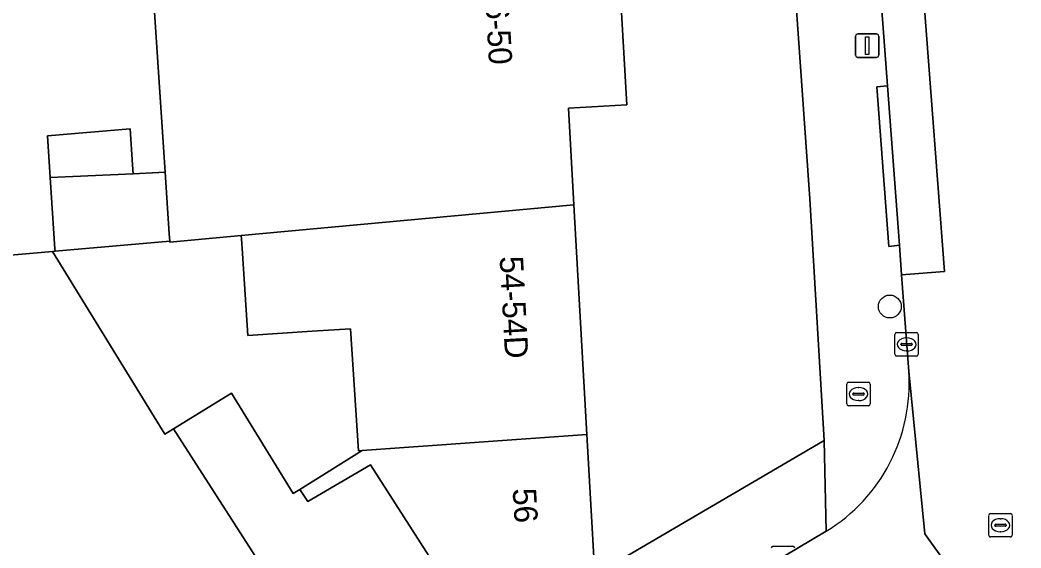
# Model space of a CAD drawing. Extents: x 160663 to 161506, y 382245 to 383291.
# Drawn here: x 161299.76 to 161342.54, y 382792.2 to 382814.77 of the extents above; entities that cross this region are included whole.
import ezdxf

# ---------------------------------------------------------------- set-up
doc = ezdxf.new("R2010")
doc.units = 0
for name, color, linetype in [('IMGEO_Boom', 7, 'Continuous'), ('IMGEO_Brandkraan', 7, 'Continuous'), ('IMGEO_Erf', 7, 'Continuous'), ('IMGEO_Kolk', 7, 'Continuous'), ('IMGEO_Lichtmast', 7, 'Continuous'), ('IMGEO_Pand', 7, 'Continuous'), ('IMGEO_Pand_nummerreeks', 7, 'Continuous'), ('IMGEO_Parkeervlak_open', 7, 'Continuous'), ('IMGEO_Rijbaan_lokaal_open', 7, 'Continuous'), ('IMGEO_Rioolput', 7, 'Continuous'), ('IMGEO_Voetpad_open', 7, 'Continuous')]:
    doc.layers.add(name, color=color, linetype=linetype)

msp = doc.modelspace()

# ---------------------------------------------------------------- linework, layer by layer
at = {"layer": 'IMGEO_Boom'}
msp.add_circle((161336.932, 382802.526), 0.489, dxfattribs=at)
at = {"layer": 'IMGEO_Brandkraan'}
for p, q in [((161335.094, 382798.36), (161335.094, 382799.212)), ((161335.169, 382799.286), (161336.021, 382799.286)), ((161336.095, 382799.212), (161336.095, 382798.36)), ((161335.353, 382798.78), (161335.353, 382798.792)), ((161335.396, 382798.829), (161335.794, 382798.829)), ((161335.582, 382799.066), (161335.607, 382799.066)), ((161335.837, 382798.792), (161335.837, 382798.78)), ((161335.791, 382798.743), (161335.393, 382798.743)), ((161335.605, 382798.506), (161335.58, 382798.506)), ((161336.021, 382798.286), (161335.169, 382798.286))]:
    msp.add_line(p, q, dxfattribs=at)
for points in [[(161335.094, 382798.36), (161335.094, 382799.212)], [(161335.169, 382799.286), (161336.021, 382799.286)], [(161336.095, 382799.212), (161336.095, 382798.36)], [(161336.021, 382798.286), (161335.169, 382798.286)]]:
    msp.add_lwpolyline(points, dxfattribs=at)
for centre, radius, start, end in [((161335.171, 382799.21), 0.0765, 91.552, 178.448), ((161335.171, 382799.21), 0.0765, 91.552, 178.448), ((161336.019, 382799.21), 0.0765, 1.552, 88.448), ((161336.019, 382799.21), 0.0765, 1.552, 88.448), ((161335.393, 382798.789), 0.0403, 85.8775, 175.7526), ((161335.39, 382798.779), 0.0366, 178.938, 274.7102), ((161335.794, 382798.786), 0.043, 264.8664, 352.4533), ((161335.798, 382798.791), 0.0386, 1.7309, 96.639), ((161335.171, 382798.362), 0.0765, 181.552, 268.448), ((161335.171, 382798.362), 0.0765, 181.552, 268.448), ((161336.019, 382798.362), 0.0765, 271.552, 358.448), ((161336.019, 382798.362), 0.0765, 271.552, 358.448)]:
    msp.add_arc(centre, radius, start, end, dxfattribs=at)
for centre, major_axis, ratio, start_param, end_param in [((161335.581, 382798.786), (-0.387, 0.002), 0.722429, 4.712389, 7.853982), ((161335.606, 382798.786), (-0.39, 0.002), 0.717154, 1.570796, 4.712389)]:
    msp.add_ellipse(centre, major_axis=major_axis, ratio=ratio, start_param=start_param, end_param=end_param, dxfattribs=at)
at = {"layer": 'IMGEO_Erf'}
for points in [[(161325.23, 382819.299), (161325.693, 382811.142), (161323.197, 382811), (161323.431, 382806.871), (161323.989, 382797.049), (161324.329, 382791.059), (161334.125, 382796.796), (161333.52, 382807.126), (161331.303, 382838.425)], [(161288.175, 382818.581), (161289.023, 382808.885), (161281.673, 382808.243), (161282.113, 382803.216), (161284.988, 382803.467), (161301.156, 382804.881), (161301.266, 382804.891), (161301.259, 382804.999), (161301.055, 382808.048), (161300.937, 382809.817), (161304.468, 382810.125), (161304.571, 382808.58), (161304.595, 382808.203), (161305.966, 382808.263), (161305.465, 382815.76)]]:
    msp.add_lwpolyline(points, dxfattribs=at)
msp.add_lwpolyline([(161309.267, 382804.79), (161309.225, 382805.415), (161309.215, 382805.563), (161306.165, 382805.282), (161306.163, 382805.319), (161301.266, 382804.891), (161301.156, 382804.881), (161305.953, 382797.07), (161306.329, 382797.301), (161308.802, 382798.82), (161311.436, 382794.532), (161311.721, 382794.709), (161314.391, 382796.365), (161314.235, 382796.357), (161313.886, 382801.577), (161312.242, 382801.467), (161309.501, 382801.284)], close=True, dxfattribs=at)
at = {"layer": 'IMGEO_Kolk'}
for p, q in [((161337.15, 382800.483), (161337.15, 382801.335)), ((161337.225, 382801.409), (161338.077, 382801.409)), ((161338.151, 382801.335), (161338.151, 382800.483)), ((161337.409, 382800.903), (161337.409, 382800.915)), ((161337.452, 382800.952), (161337.85, 382800.952)), ((161337.638, 382801.189), (161337.663, 382801.189)), ((161337.893, 382800.915), (161337.893, 382800.903)), ((161337.847, 382800.866), (161337.449, 382800.866)), ((161337.661, 382800.629), (161337.636, 382800.629)), ((161338.077, 382800.409), (161337.225, 382800.409)), ((161331.942, 382792.278), (161332.794, 382792.278))]:
    msp.add_line(p, q, dxfattribs=at)
for points in [[(161337.15, 382800.483), (161337.15, 382801.335)], [(161337.225, 382801.409), (161338.077, 382801.409)], [(161338.151, 382801.335), (161338.151, 382800.483)], [(161338.077, 382800.409), (161337.225, 382800.409)], [(161331.942, 382792.278), (161332.794, 382792.278)]]:
    msp.add_lwpolyline(points, dxfattribs=at)
for centre, radius, start, end in [((161337.227, 382801.333), 0.0765, 91.552, 178.448), ((161337.227, 382801.333), 0.0765, 91.552, 178.448), ((161338.075, 382801.333), 0.0765, 1.552, 88.448), ((161338.075, 382801.333), 0.0765, 1.552, 88.448), ((161337.449, 382800.912), 0.0403, 85.8775, 175.7526), ((161337.446, 382800.902), 0.0366, 178.938, 274.7102), ((161337.85, 382800.909), 0.043, 264.8664, 352.4533), ((161337.854, 382800.914), 0.0386, 1.7309, 96.639), ((161337.227, 382800.485), 0.0765, 181.552, 268.448), ((161337.227, 382800.485), 0.0765, 181.552, 268.448), ((161338.075, 382800.485), 0.0765, 271.552, 358.448), ((161338.075, 382800.485), 0.0765, 271.552, 358.448), ((161331.944, 382792.202), 0.0765, 91.552, 178.448), ((161331.944, 382792.202), 0.0765, 91.552, 178.448), ((161332.792, 382792.202), 0.0765, 1.552, 88.448), ((161332.792, 382792.202), 0.0765, 1.552, 88.448)]:
    msp.add_arc(centre, radius, start, end, dxfattribs=at)
for centre, major_axis, ratio, start_param, end_param in [((161337.637, 382800.909), (-0.387, 0.002), 0.722429, 4.712389, 7.853982), ((161337.662, 382800.909), (-0.39, 0.002), 0.717154, 1.570796, 4.712389)]:
    msp.add_ellipse(centre, major_axis=major_axis, ratio=ratio, start_param=start_param, end_param=end_param, dxfattribs=at)
at = {"layer": 'IMGEO_Lichtmast'}
for p, q in [((161335.57, 382814.178), (161336.36, 382814.178)), ((161336.36, 382814.178), (161335.57, 382814.178)), ((161335.47, 382813.278), (161335.47, 382814.078)), ((161335.47, 382814.078), (161335.47, 382813.278)), ((161336.46, 382814.078), (161336.46, 382813.278)), ((161336.46, 382813.278), (161336.46, 382814.078)), ((161336.36, 382813.178), (161335.57, 382813.178)), ((161335.57, 382813.178), (161336.36, 382813.178))]:
    msp.add_line(p, q, dxfattribs=at)
msp.add_lwpolyline([(161335.89, 382814.053), (161336.04, 382814.053), (161336.04, 382813.303), (161335.89, 382813.303), (161335.89, 382814.053)], dxfattribs=at)
for centre, start, end in [((161335.57, 382814.078), 90, 180), ((161335.57, 382814.078), 90, 180), ((161336.36, 382814.078), 0, 90), ((161336.36, 382814.078), 360, 90), ((161335.57, 382813.278), 180, 270), ((161335.57, 382813.278), 180, 270), ((161336.36, 382813.278), 270, 0), ((161336.36, 382813.278), 270, 0)]:
    msp.add_arc(centre, 0.1, start, end, dxfattribs=at)
at = {"layer": 'IMGEO_Pand'}
for points in [[(161325.23, 382819.299), (161322.734, 382819.157), (161322.648, 382820.674), (161317.659, 382820.434), (161300.355, 382819.278), (161300.612, 382815.435), (161305.465, 382815.76), (161305.966, 382808.263), (161306.141, 382805.638), (161306.163, 382805.319), (161306.165, 382805.282), (161309.215, 382805.563), (161323.431, 382806.871), (161323.197, 382811), (161325.693, 382811.142)], [(161301.055, 382808.048), (161304.595, 382808.203), (161304.571, 382808.58), (161304.468, 382810.125), (161300.937, 382809.817)], [(161305.966, 382808.263), (161304.595, 382808.203), (161301.055, 382808.048), (161301.259, 382804.999), (161301.266, 382804.891), (161306.163, 382805.319), (161306.141, 382805.638)], [(161323.431, 382806.871), (161309.215, 382805.563), (161309.225, 382805.415), (161309.267, 382804.79), (161309.501, 382801.284), (161312.242, 382801.467), (161313.886, 382801.577), (161314.235, 382796.357), (161314.391, 382796.365), (161323.989, 382797.049)], [(161306.329, 382797.301), (161305.953, 382797.07), (161301.156, 382804.881), (161284.988, 382803.467), (161301.531, 382777.133), (161301.934, 382777.379), (161304.888, 382779.184), (161314.267, 382784.913)], [(161319.605, 382788.173), (161314.737, 382795.754), (161312.068, 382794.187), (161311.721, 382794.709), (161311.436, 382794.532), (161308.802, 382798.82), (161306.329, 382797.301), (161314.267, 382784.913), (161315.865, 382785.889), (161318.655, 382787.593)], [(161323.989, 382797.049), (161314.391, 382796.365), (161311.721, 382794.709), (161312.068, 382794.187), (161314.737, 382795.754), (161319.605, 382788.173), (161324.329, 382791.059)]]:
    msp.add_lwpolyline(points, close=True, dxfattribs=at)
at = {"layer": 'IMGEO_Parkeervlak_open'}
msp.add_lwpolyline([(161333.431, 382858.212), (161333.473, 382857.611), (161333.755, 382853.809), (161333.882, 382852.104), (161334.864, 382838.617), (161335.123, 382835.059), (161335.765, 382826.232), (161336.83, 382811.956), (161337.34, 382805.144), (161337.433, 382803.888), (161339.267, 382804.021), (161334.932, 382861.186)], dxfattribs=at)
at = {"layer": 'IMGEO_Rijbaan_lokaal_open'}
for points in [[(161342.609, 382839.033), (161339.346, 382882.938), (161337.542, 382907.755), (161336.331, 382923.739), (161336.157, 382926.15), (161330.303, 382925.731), (161334.779, 382863.418), (161334.932, 382861.186), (161339.267, 382804.021), (161337.433, 382803.888), (161337.739, 382799.754), (161338.436, 382792.812), (161343.129, 382786.236), (161349.193, 382778.982), (161354.671, 382783.414), (161348.032, 382791.382)], [(161343.129, 382786.236), (161338.436, 382792.812), (161337.739, 382799.754)], [(161334.214, 382792.919), (161331.82, 382791.496), (161277.889, 382758.521)]]:
    msp.add_lwpolyline(points, dxfattribs=at)
msp.add_arc((161330.364, 382799.231), 7.394, 301.3821, 4.055, dxfattribs=at)
at = {"layer": 'IMGEO_Rioolput'}
for p, q in [((161341.236, 382793.674), (161342.088, 382793.674)), ((161341.161, 382792.748), (161341.161, 382793.6)), ((161341.463, 382793.217), (161341.861, 382793.217)), ((161341.649, 382793.454), (161341.674, 382793.454)), ((161342.162, 382793.6), (161342.162, 382792.748)), ((161341.42, 382793.168), (161341.42, 382793.18)), ((161341.858, 382793.131), (161341.46, 382793.131)), ((161341.672, 382792.894), (161341.647, 382792.894)), ((161341.904, 382793.18), (161341.904, 382793.168)), ((161342.088, 382792.674), (161341.236, 382792.674))]:
    msp.add_line(p, q, dxfattribs=at)
for points in [[(161341.236, 382793.674), (161342.088, 382793.674)], [(161341.161, 382792.748), (161341.161, 382793.6)], [(161342.162, 382793.6), (161342.162, 382792.748)], [(161342.088, 382792.674), (161341.236, 382792.674)]]:
    msp.add_lwpolyline(points, dxfattribs=at)
for centre, radius, start, end in [((161341.238, 382793.598), 0.0765, 91.552, 178.448), ((161341.238, 382793.598), 0.0765, 91.552, 178.448), ((161342.086, 382793.598), 0.0765, 1.552, 88.448), ((161342.086, 382793.598), 0.0765, 1.552, 88.448), ((161341.46, 382793.177), 0.0403, 85.8775, 175.7526), ((161341.865, 382793.179), 0.0386, 1.7309, 96.639), ((161341.457, 382793.167), 0.0366, 178.938, 274.7102), ((161341.861, 382793.174), 0.043, 264.8664, 352.4533), ((161341.238, 382792.75), 0.0765, 181.552, 268.448), ((161341.238, 382792.75), 0.0765, 181.552, 268.448), ((161342.086, 382792.75), 0.0765, 271.552, 358.448), ((161342.086, 382792.75), 0.0765, 271.552, 358.448)]:
    msp.add_arc(centre, radius, start, end, dxfattribs=at)
for centre, major_axis, ratio, start_param, end_param in [((161341.648, 382793.174), (-0.387, 0.002), 0.722429, 4.712389, 7.853982), ((161341.673, 382793.174), (-0.39, 0.002), 0.717154, 1.570796, 4.712389)]:
    msp.add_ellipse(centre, major_axis=major_axis, ratio=ratio, start_param=start_param, end_param=end_param, dxfattribs=at)
at = {"layer": 'IMGEO_Voetpad_open'}
for points in [[(161337.739, 382799.754), (161337.433, 382803.888), (161337.34, 382805.144), (161336.892, 382805.096), (161336.38, 382811.923), (161336.83, 382811.956), (161335.765, 382826.232), (161335.268, 382826.196), (161334.626, 382835.023), (161335.123, 382835.059), (161334.864, 382838.617), (161333.882, 382852.104), (161333.755, 382853.809), (161333.257, 382853.773), (161332.975, 382857.575), (161333.473, 382857.611), (161333.431, 382858.212)], [(161331.303, 382838.425), (161333.52, 382807.126), (161334.125, 382796.796), (161334.214, 382792.919)], [(161334.125, 382796.796), (161324.329, 382791.059), (161319.605, 382788.173), (161318.655, 382787.593), (161315.865, 382785.889), (161314.267, 382784.913), (161304.888, 382779.184), (161301.934, 382777.379), (161301.531, 382777.133), (161297.219, 382774.499)], [(161331.82, 382791.496), (161334.214, 382792.919), (161334.125, 382796.796)]]:
    msp.add_lwpolyline(points, dxfattribs=at)
msp.add_lwpolyline([(161336.83, 382811.956), (161336.38, 382811.923), (161336.892, 382805.096), (161337.34, 382805.144)], close=True, dxfattribs=at)
msp.add_arc((161330.364, 382799.231), 7.394, 301.3821, 4.055, dxfattribs=at)

# ---------------------------------------------------------------- texts
at = {"layer": 'IMGEO_Pand_nummerreeks'}
for s, rotation, p in [('46-50', 273.2485, (161319.614, 382816.255)), ('54-54D', 273.1339, (161320.257, 382804.656)), ('56', 273.4958, (161320.813, 382794.734))]:
    msp.add_text(s, height=1, rotation=rotation, dxfattribs=at).set_placement(p)

doc.saveas('drawing.dxf')
